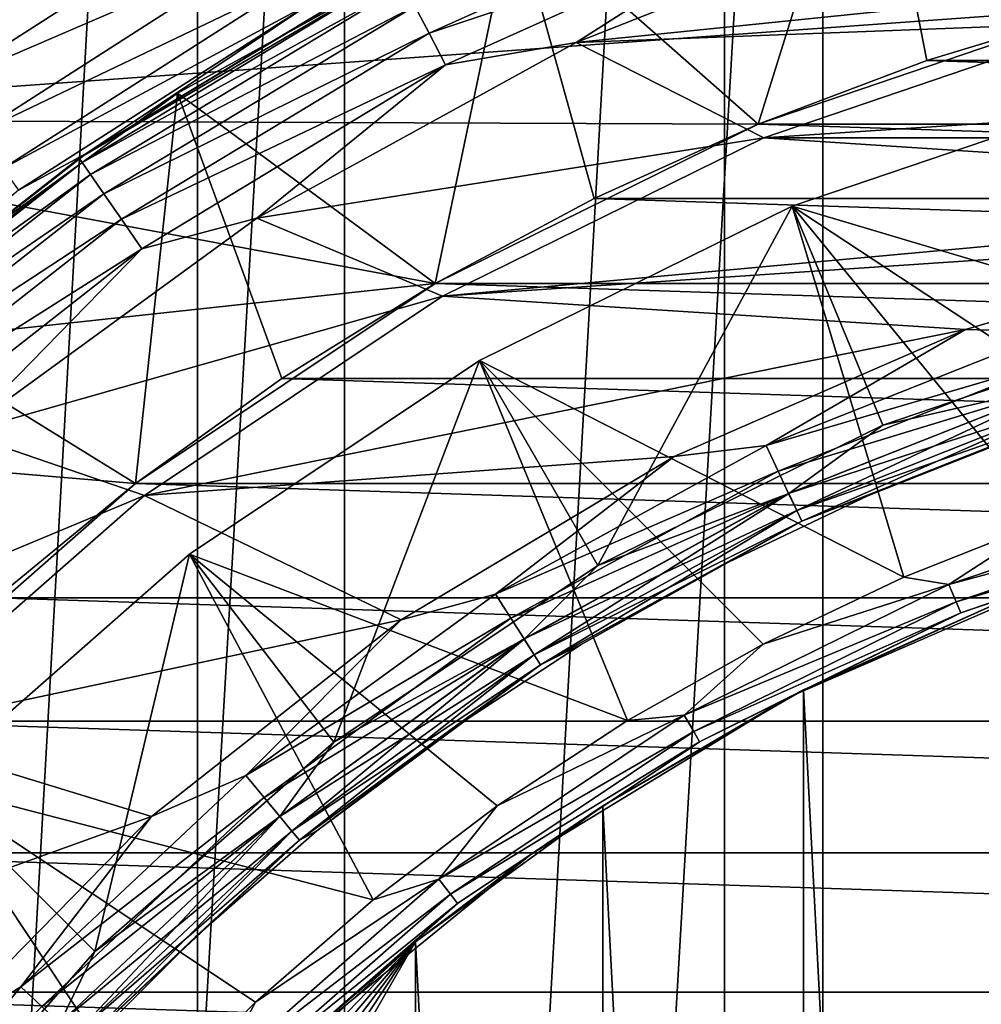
# Model space of a CAD drawing. Header units: millimetres. Extents: x -139 to 106, y -8 to 139.
# Tile 287 of 459: x -6.05 to -2.81, y 75.91 to 79.23. Entities that reach past the tile are written whole.
import ezdxf

# ---------------------------------------------------------------- set-up
doc = ezdxf.new("R2010")
doc.units = ezdxf.units.MM
doc.header["$LTSCALE"] = 53.842063
for name, color, linetype in [('156', 7, 'CONTINUOUS'), ('159', 7, 'CONTINUOUS'), ('160', 7, 'CONTINUOUS'), ('161', 7, 'CONTINUOUS'), ('162', 7, 'CONTINUOUS'), ('164', 7, 'CONTINUOUS'), ('167', 7, 'CONTINUOUS'), ('269', 7, 'CONTINUOUS'), ('271', 7, 'CONTINUOUS'), ('275', 7, 'CONTINUOUS'), ('276', 7, 'CONTINUOUS'), ('286', 7, 'CONTINUOUS'), ('287', 7, 'CONTINUOUS'), ('288', 7, 'CONTINUOUS'), ('293', 7, 'CONTINUOUS'), ('294', 7, 'CONTINUOUS'), ('295', 7, 'CONTINUOUS'), ('296', 7, 'CONTINUOUS'), ('297', 7, 'CONTINUOUS'), ('299', 7, 'CONTINUOUS'), ('35', 7, 'CONTINUOUS'), ('37', 7, 'CONTINUOUS'), ('38', 7, 'CONTINUOUS'), ('39', 7, 'CONTINUOUS'), ('497', 7, 'CONTINUOUS'), ('499', 7, 'CONTINUOUS'), ('83', 7, 'CONTINUOUS'), ('97', 7, 'CONTINUOUS')]:
    doc.layers.add(name, color=color, linetype=linetype)

msp = doc.modelspace()

# ---------------------------------------------------------------- linework, layer by layer
at = {"layer": '156', "color": 7, "linetype": 'CONTINUOUS', "true_color": 0x33ccff}
for points in [[(-2.407, 79.271, -40), (2.9894, 79.0943, -40), (-2.9894, 79.0943, -40), (-2.407, 79.271, -40)], [(-2.9894, 79.0943, -40), (3.5589, 78.88, -40), (-3.5589, 78.88, -40), (-2.9894, 79.0943, -40)], [(2.9894, 79.0943, -40), (3.5589, 78.88, -40), (-2.9894, 79.0943, -40), (2.9894, 79.0943, -40)], [(-3.5589, 78.88, -40), (4.1133, 78.6288, -40), (-4.1133, 78.6288, -40), (-3.5589, 78.88, -40)], [(3.5589, 78.88, -40), (4.1133, 78.6288, -40), (-3.5589, 78.88, -40), (3.5589, 78.88, -40)], [(-4.1133, 78.6288, -40), (4.65, 78.3419, -40), (-4.65, 78.3419, -40), (-4.1133, 78.6288, -40)], [(4.1133, 78.6288, -40), (4.65, 78.3419, -40), (-4.1133, 78.6288, -40), (4.1133, 78.6288, -40)], [(-4.65, 78.3419, -40), (5.1668, 78.0206, -40), (-5.1668, 78.0206, -40), (-4.65, 78.3419, -40)], [(4.65, 78.3419, -40), (5.1668, 78.0206, -40), (-4.65, 78.3419, -40), (4.65, 78.3419, -40)], [(-5.1668, 78.0206, -40), (5.6615, 77.6661, -40), (-5.6615, 77.6661, -40), (-5.1668, 78.0206, -40)], [(5.1668, 78.0206, -40), (5.6615, 77.6661, -40), (-5.1668, 78.0206, -40), (5.1668, 78.0206, -40)], [(-5.6615, 77.6661, -40), (6.1319, 77.28, -40), (-6.1319, 77.28, -40), (-5.6615, 77.6661, -40)], [(5.6615, 77.6661, -40), (6.1319, 77.28, -40), (-5.6615, 77.6661, -40), (5.6615, 77.6661, -40)], [(-6.1319, 77.28, -40), (6.5761, 76.864, -40), (-6.5761, 76.864, -40), (-6.1319, 77.28, -40)], [(6.1319, 77.28, -40), (6.5761, 76.864, -40), (-6.1319, 77.28, -40), (6.1319, 77.28, -40)], [(-6.5761, 76.864, -40), (6.9921, 76.4198, -40), (-6.9921, 76.4198, -40), (-6.5761, 76.864, -40)], [(6.5761, 76.864, -40), (6.9921, 76.4198, -40), (-6.5761, 76.864, -40), (6.5761, 76.864, -40)], [(-6.9921, 76.4198, -40), (7.3782, 75.9494, -40), (-7.3782, 75.9494, -40), (-6.9921, 76.4198, -40)], [(6.9921, 76.4198, -40), (7.3782, 75.9494, -40), (-6.9921, 76.4198, -40), (6.9921, 76.4198, -40)], [(-7.3782, 75.9494, -40), (7.7327, 75.4547, -40), (-7.7327, 75.4547, -40), (-7.3782, 75.9494, -40)], [(7.3782, 75.9494, -40), (7.7327, 75.4547, -40), (-7.3782, 75.9494, -40), (7.3782, 75.9494, -40)]]:
    msp.add_3dface(points, dxfattribs=at)
at = {"layer": '159', "color": 7, "linetype": 'CONTINUOUS', "true_color": 0x33ccff}
for points in [[(-5.5191, 78.9844, -32), (-4.3855, 79.6076, -32), (-5.519, 78.9845, -39), (-5.5191, 78.9844, -32)], [(-5.519, 78.9845, -39), (-4.3855, 79.6076, -32), (-4.3855, 79.6076, -39), (-5.519, 78.9845, -39)], [(-6.5655, 78.2242, -39), (-5.5191, 78.9844, -32), (-5.519, 78.9845, -39), (-6.5655, 78.2242, -39)], [(-6.5655, 78.2241, -32), (-5.5191, 78.9844, -32), (-6.5655, 78.2242, -39), (-6.5655, 78.2241, -32)]]:
    msp.add_3dface(points, dxfattribs=at)
at = {"layer": '160', "color": 7, "linetype": 'CONTINUOUS', "true_color": 0x33ccff}
for points in [[(-3.5589, 78.88, -40), (-4.3855, 79.6076, -39), (-3.1829, 80.0838, -39), (-3.5589, 78.88, -40)], [(-2.9894, 79.0943, -40), (-3.5589, 78.88, -40), (-3.1829, 80.0838, -39), (-2.9894, 79.0943, -40)], [(-2.407, 79.271, -40), (-2.9894, 79.0943, -40), (-3.1829, 80.0838, -39), (-2.407, 79.271, -40)], [(-4.65, 78.3419, -40), (-5.519, 78.9845, -39), (-4.3855, 79.6076, -39), (-4.65, 78.3419, -40)], [(-4.1133, 78.6288, -40), (-4.65, 78.3419, -40), (-4.3855, 79.6076, -39), (-4.1133, 78.6288, -40)], [(-3.5589, 78.88, -40), (-4.1133, 78.6288, -40), (-4.3855, 79.6076, -39), (-3.5589, 78.88, -40)], [(-5.6615, 77.6661, -40), (-6.5655, 78.2242, -39), (-5.519, 78.9845, -39), (-5.6615, 77.6661, -40)], [(-5.1668, 78.0206, -40), (-5.6615, 77.6661, -40), (-5.519, 78.9845, -39), (-5.1668, 78.0206, -40)], [(-4.65, 78.3419, -40), (-5.1668, 78.0206, -40), (-5.519, 78.9845, -39), (-4.65, 78.3419, -40)], [(-5.6615, 77.6661, -40), (-6.1319, 77.28, -40), (-6.5655, 78.2242, -39), (-5.6615, 77.6661, -40)]]:
    msp.add_3dface(points, dxfattribs=at)
at = {"layer": '161', "color": 7, "linetype": 'CONTINUOUS', "true_color": 0x33ccff}
for points in [[(-3.1828, 80.0838, -32), (-4.3855, 79.6076, -32), (-3.5588, 78.88, -32), (-3.1828, 80.0838, -32)], [(-2.4069, 79.271, -32), (-3.1828, 80.0838, -32), (-3.5588, 78.88, -32), (-2.4069, 79.271, -32)], [(-4.3855, 79.6076, -32), (-5.5191, 78.9844, -32), (-4.65, 78.3419, -32), (-4.3855, 79.6076, -32)], [(-3.5588, 78.88, -32), (-4.3855, 79.6076, -32), (-4.65, 78.3419, -32), (-3.5588, 78.88, -32)], [(-5.5191, 78.9844, -32), (-6.5655, 78.2241, -32), (-5.6615, 77.666, -32), (-5.5191, 78.9844, -32)], [(-4.65, 78.3419, -32), (-5.5191, 78.9844, -32), (-5.6615, 77.666, -32), (-4.65, 78.3419, -32)], [(-5.6615, 77.666, -32), (-6.5655, 78.2241, -32), (-6.5762, 76.8639, -32), (-5.6615, 77.666, -32)]]:
    msp.add_3dface(points, dxfattribs=at)
at = {"layer": '162', "color": 7, "linetype": 'CONTINUOUS', "true_color": 0x33ccff}
for points in [[(-2.4069, 79.271, -30), (-3.5588, 78.88, -32), (-3.5589, 78.88, -30), (-2.4069, 79.271, -30)], [(-2.4069, 79.271, -32), (-3.5588, 78.88, -32), (-2.4069, 79.271, -30), (-2.4069, 79.271, -32)], [(-3.5588, 78.88, -32), (-4.65, 78.3419, -32), (-3.5589, 78.88, -30), (-3.5588, 78.88, -32)], [(-3.5589, 78.88, -30), (-4.65, 78.3419, -32), (-4.65, 78.3419, -30), (-3.5589, 78.88, -30)], [(-4.65, 78.3419, -32), (-5.6615, 77.666, -32), (-4.65, 78.3419, -30), (-4.65, 78.3419, -32)], [(-4.65, 78.3419, -30), (-5.6615, 77.666, -32), (-5.6615, 77.666, -30), (-4.65, 78.3419, -30)], [(-5.6615, 77.666, -32), (-6.5762, 76.8639, -32), (-5.6615, 77.666, -30), (-5.6615, 77.666, -32)], [(-5.6615, 77.666, -30), (-6.5762, 76.8639, -32), (-6.5762, 76.8639, -30), (-5.6615, 77.666, -30)]]:
    msp.add_3dface(points, dxfattribs=at)
at = {"layer": '164', "color": 7, "linetype": 'CONTINUOUS', "true_color": 0x33ccff}
for points in [[(-6.5326, 79.7523, -30), (-2.4069, 79.271, -30), (-7.6259, 78.8958, -30), (-6.5326, 79.7523, -30)], [(-2.4069, 79.271, -30), (-3.5589, 78.88, -30), (-7.6259, 78.8958, -30), (-2.4069, 79.271, -30)], [(-7.6259, 78.8958, -30), (-4.65, 78.3419, -30), (-8.6079, 77.9138, -30), (-7.6259, 78.8958, -30)], [(-3.5589, 78.88, -30), (-4.65, 78.3419, -30), (-7.6259, 78.8958, -30), (-3.5589, 78.88, -30)], [(-4.65, 78.3419, -30), (-5.6615, 77.666, -30), (-8.6079, 77.9138, -30), (-4.65, 78.3419, -30)], [(-5.6615, 77.666, -30), (-6.5762, 76.8639, -30), (-8.6079, 77.9138, -30), (-5.6615, 77.666, -30)]]:
    msp.add_3dface(points, dxfattribs=at)
at = {"layer": '167', "color": 7, "linetype": 'CONTINUOUS', "true_color": 0x33ccff}
for points in [[(-5.8941, 79.5755, -28), (-6.5326, 79.7523, -28), (-7.6259, 78.8958, -28), (-5.8941, 79.5755, -28)], [(-6.4657, 79.187, -28), (-5.8941, 79.5755, -28), (-7.6259, 78.8958, -28), (-6.4657, 79.187, -28)]]:
    msp.add_3dface(points, dxfattribs=at)
at = {"layer": '269', "color": 7, "linetype": 'CONTINUOUS', "true_color": 0xffff99}
for points in [[(-3.4065, 76.9697, 54), (-2.6926, 63.2879, 54), (-2.6926, 77.2879, 54), (-3.4065, 76.9697, 54)], [(-4.0833, 76.5789, 54), (-3.4065, 63.6061, 54), (-3.4065, 76.9697, 54), (-4.0833, 76.5789, 54)], [(-3.4065, 63.6061, 54), (-2.6926, 63.2879, 54), (-3.4065, 76.9697, 54), (-3.4065, 63.6061, 54)], [(-4.7159, 76.1197, 54), (-4.0833, 63.9969, 54), (-4.0833, 76.5789, 54), (-4.7159, 76.1197, 54)], [(-4.0833, 63.9969, 54), (-3.4065, 63.6061, 54), (-4.0833, 76.5789, 54), (-4.0833, 63.9969, 54)], [(-7.4085, 71.456, 54), (-4.7159, 64.456, 54), (-4.7159, 76.1197, 54), (-7.4085, 71.456, 54)], [(-4.7159, 64.456, 54), (-4.0833, 63.9969, 54), (-4.7159, 76.1197, 54), (-4.7159, 64.456, 54)]]:
    msp.add_3dface(points, dxfattribs=at)
at = {"layer": '271', "color": 7, "linetype": 'CONTINUOUS', "true_color": 0xffff99}
for points in [[(-3.4505, 76.947, 46.2309), (-2.6926, 77.2879, 47), (-2.5116, 77.3549, 46.2309), (-3.4505, 76.947, 46.2309)], [(-3.4065, 76.9697, 54), (-2.6926, 77.2879, 54), (-3.4505, 76.947, 46.2309), (-3.4065, 76.9697, 54)], [(-2.6926, 77.2879, 54), (-2.6926, 77.2879, 47), (-3.4505, 76.947, 46.2309), (-2.6926, 77.2879, 54)], [(-4.3251, 76.4152, 46.2309), (-4.0833, 76.5789, 54), (-3.4505, 76.947, 46.2309), (-4.3251, 76.4152, 46.2309)], [(-4.0833, 76.5789, 54), (-3.4065, 76.9697, 54), (-3.4505, 76.947, 46.2309), (-4.0833, 76.5789, 54)], [(-4.7159, 76.1197, 54), (-4.0833, 76.5789, 54), (-4.7159, 76.1197, 47), (-4.7159, 76.1197, 54)], [(-4.7159, 76.1197, 47), (-4.0833, 76.5789, 54), (-4.3251, 76.4152, 46.2309), (-4.7159, 76.1197, 47)], [(-5.1191, 75.7692, 46.2309), (-4.7159, 76.1197, 47), (-4.3251, 76.4152, 46.2309), (-5.1191, 75.7692, 46.2309)], [(-5.3927, 75.5003, 47), (-4.7159, 76.1197, 47), (-5.1191, 75.7692, 46.2309), (-5.3927, 75.5003, 47)]]:
    msp.add_3dface(points, dxfattribs=at)
at = {"layer": '275', "color": 7, "linetype": 'CONTINUOUS', "true_color": 0xffff99}
for points in [[(-7.4085, 71.456, 54), (-4.7159, 76.1197, 54), (-4.7159, 76.1197, 47), (-7.4085, 71.456, 54)], [(-7.4085, 71.456, 54), (-4.7159, 76.1197, 47), (-7.4085, 71.456, 47), (-7.4085, 71.456, 54)]]:
    msp.add_3dface(points, dxfattribs=at)
at = {"layer": '276', "color": 7, "linetype": 'CONTINUOUS', "true_color": 0xffff99}
for points in [[(-4.7159, 76.1197, 47), (-7.2104, 72.3519, 47), (-7.4085, 71.456, 47), (-4.7159, 76.1197, 47)], [(-4.7159, 76.1197, 47), (-6.9044, 73.2169, 47), (-7.2104, 72.3519, 47), (-4.7159, 76.1197, 47)], [(-4.7159, 76.1197, 47), (-6.4952, 74.0379, 47), (-6.9044, 73.2169, 47), (-4.7159, 76.1197, 47)], [(-4.7159, 76.1197, 47), (-5.9888, 74.8028, 47), (-6.4952, 74.0379, 47), (-4.7159, 76.1197, 47)], [(-4.7159, 76.1197, 47), (-5.3927, 75.5003, 47), (-5.9888, 74.8028, 47), (-4.7159, 76.1197, 47)]]:
    msp.add_3dface(points, dxfattribs=at)
at = {"layer": '286', "color": 7, "linetype": 'CONTINUOUS', "true_color": 0xffff99}
for points in [[(-2.3293, 78.9812, 45.134), (-3.4441, 78.6028, 45.134), (-2.0774, 77.7024, 45.8845), (-2.3293, 78.9812, 45.134)], [(-3.4441, 78.6028, 45.134), (-4.5, 78.0821, 45.134), (-3.0677, 77.3504, 45.8845), (-3.4441, 78.6028, 45.134)], [(-2.0774, 77.7024, 45.8845), (-3.4441, 78.6028, 45.134), (-2.5786, 77.5433, 45.8845), (-2.0774, 77.7024, 45.8845)], [(-2.5786, 77.5433, 45.8845), (-3.4441, 78.6028, 45.134), (-3.0677, 77.3504, 45.8845), (-2.5786, 77.5433, 45.8845)], [(-4.5, 78.0821, 45.134), (-5.4789, 77.428, 45.134), (-4.0008, 76.8669, 45.8845), (-4.5, 78.0821, 45.134)], [(-3.0677, 77.3504, 45.8845), (-4.5, 78.0821, 45.134), (-3.5425, 77.1246, 45.8845), (-3.0677, 77.3504, 45.8845)], [(-3.5425, 77.1246, 45.8845), (-4.5, 78.0821, 45.134), (-4.0008, 76.8669, 45.8845), (-3.5425, 77.1246, 45.8845)], [(-5.4789, 77.428, 45.134), (-6.364, 76.6518, 45.134), (-4.8594, 76.2609, 45.8845), (-5.4789, 77.428, 45.134)], [(-4.0008, 76.8669, 45.8845), (-5.4789, 77.428, 45.134), (-4.4404, 76.5786, 45.8845), (-4.0008, 76.8669, 45.8845)], [(-4.4404, 76.5786, 45.8845), (-5.4789, 77.428, 45.134), (-4.8594, 76.2609, 45.8845), (-4.4404, 76.5786, 45.8845)], [(-6.364, 76.6518, 45.134), (-7.1402, 75.7667, 45.134), (-5.6274, 75.5436, 45.8845), (-6.364, 76.6518, 45.134)], [(-4.8594, 76.2609, 45.8845), (-6.364, 76.6518, 45.134), (-5.2557, 75.9153, 45.8845), (-4.8594, 76.2609, 45.8845)], [(-5.2557, 75.9153, 45.8845), (-6.364, 76.6518, 45.134), (-5.6274, 75.5436, 45.8845), (-5.2557, 75.9153, 45.8845)]]:
    msp.add_3dface(points, dxfattribs=at)
at = {"layer": '287', "color": 7, "linetype": 'CONTINUOUS', "true_color": 0xffff99}
for points in [[(-1.9715, 77.6456, 45.9479), (-2.5786, 77.5433, 45.8845), (-2.915, 77.3254, 45.9479), (-1.9715, 77.6456, 45.9479)], [(-1.9715, 77.6456, 45.9479), (-2.915, 77.3254, 45.9479), (-1.955, 77.5842, 46.0308), (-1.9715, 77.6456, 45.9479)], [(-1.955, 77.5842, 46.0308), (-2.915, 77.3254, 45.9479), (-2.8907, 77.2665, 46.0308), (-1.955, 77.5842, 46.0308)], [(-1.955, 77.5842, 46.0308), (-2.8907, 77.2665, 46.0308), (-1.9447, 77.5455, 46.1274), (-1.955, 77.5842, 46.0308)], [(-1.9447, 77.5455, 46.1274), (-2.8907, 77.2665, 46.0308), (-2.8753, 77.2296, 46.1274), (-1.9447, 77.5455, 46.1274)], [(-2.5116, 77.3549, 46.2309), (-1.9447, 77.5455, 46.1274), (-2.8753, 77.2296, 46.1274), (-2.5116, 77.3549, 46.2309)], [(-2.5786, 77.5433, 45.8845), (-3.0677, 77.3504, 45.8845), (-2.915, 77.3254, 45.9479), (-2.5786, 77.5433, 45.8845)], [(-3.0677, 77.3504, 45.8845), (-3.5425, 77.1246, 45.8845), (-2.915, 77.3254, 45.9479), (-3.0677, 77.3504, 45.8845)], [(-3.4505, 76.947, 46.2309), (-2.5116, 77.3549, 46.2309), (-2.8753, 77.2296, 46.1274), (-3.4505, 76.947, 46.2309)], [(-2.915, 77.3254, 45.9479), (-3.5425, 77.1246, 45.8845), (-3.8087, 76.8847, 45.9479), (-2.915, 77.3254, 45.9479)], [(-2.915, 77.3254, 45.9479), (-3.8087, 76.8847, 45.9479), (-2.8907, 77.2665, 46.0308), (-2.915, 77.3254, 45.9479)], [(-2.8907, 77.2665, 46.0308), (-3.8087, 76.8847, 45.9479), (-3.7768, 76.8295, 46.0308), (-2.8907, 77.2665, 46.0308)], [(-2.8907, 77.2665, 46.0308), (-3.7768, 76.8295, 46.0308), (-2.8753, 77.2296, 46.1274), (-2.8907, 77.2665, 46.0308)], [(-2.8753, 77.2296, 46.1274), (-3.7768, 76.8295, 46.0308), (-3.7568, 76.7949, 46.1274), (-2.8753, 77.2296, 46.1274)], [(-3.4505, 76.947, 46.2309), (-2.8753, 77.2296, 46.1274), (-3.7568, 76.7949, 46.1274), (-3.4505, 76.947, 46.2309)], [(-3.5425, 77.1246, 45.8845), (-4.0008, 76.8669, 45.8845), (-3.8087, 76.8847, 45.9479), (-3.5425, 77.1246, 45.8845)], [(-4.3251, 76.4152, 46.2309), (-3.4505, 76.947, 46.2309), (-3.7568, 76.7949, 46.1274), (-4.3251, 76.4152, 46.2309)], [(-3.8087, 76.8847, 45.9479), (-4.4404, 76.5786, 45.8845), (-4.6371, 76.3311, 45.9479), (-3.8087, 76.8847, 45.9479)], [(-3.8087, 76.8847, 45.9479), (-4.6371, 76.3311, 45.9479), (-3.7768, 76.8295, 46.0308), (-3.8087, 76.8847, 45.9479)], [(-4.0008, 76.8669, 45.8845), (-4.4404, 76.5786, 45.8845), (-3.8087, 76.8847, 45.9479), (-4.0008, 76.8669, 45.8845)], [(-3.7768, 76.8295, 46.0308), (-4.6371, 76.3311, 45.9479), (-4.5984, 76.2806, 46.0308), (-3.7768, 76.8295, 46.0308)], [(-3.7768, 76.8295, 46.0308), (-4.5984, 76.2806, 46.0308), (-3.7568, 76.7949, 46.1274), (-3.7768, 76.8295, 46.0308)], [(-3.7568, 76.7949, 46.1274), (-4.5984, 76.2806, 46.0308), (-4.574, 76.2489, 46.1274), (-3.7568, 76.7949, 46.1274)], [(-4.3251, 76.4152, 46.2309), (-3.7568, 76.7949, 46.1274), (-4.574, 76.2489, 46.1274), (-4.3251, 76.4152, 46.2309)], [(-4.4404, 76.5786, 45.8845), (-4.8594, 76.2609, 45.8845), (-4.6371, 76.3311, 45.9479), (-4.4404, 76.5786, 45.8845)], [(-5.1191, 75.7692, 46.2309), (-4.3251, 76.4152, 46.2309), (-4.574, 76.2489, 46.1274), (-5.1191, 75.7692, 46.2309)], [(-4.6371, 76.3311, 45.9479), (-5.2557, 75.9153, 45.8845), (-5.3862, 75.6741, 45.9479), (-4.6371, 76.3311, 45.9479)], [(-4.6371, 76.3311, 45.9479), (-5.3862, 75.6741, 45.9479), (-4.5984, 76.2806, 46.0308), (-4.6371, 76.3311, 45.9479)], [(-4.8594, 76.2609, 45.8845), (-5.2557, 75.9153, 45.8845), (-4.6371, 76.3311, 45.9479), (-4.8594, 76.2609, 45.8845)], [(-4.5984, 76.2806, 46.0308), (-5.3862, 75.6741, 45.9479), (-5.3412, 75.6291, 46.0308), (-4.5984, 76.2806, 46.0308)], [(-4.5984, 76.2806, 46.0308), (-5.3412, 75.6291, 46.0308), (-4.574, 76.2489, 46.1274), (-4.5984, 76.2806, 46.0308)], [(-4.574, 76.2489, 46.1274), (-5.3412, 75.6291, 46.0308), (-5.3129, 75.6008, 46.1274), (-4.574, 76.2489, 46.1274)], [(-5.1191, 75.7692, 46.2309), (-4.574, 76.2489, 46.1274), (-5.3129, 75.6008, 46.1274), (-5.1191, 75.7692, 46.2309)], [(-5.2557, 75.9153, 45.8845), (-5.6274, 75.5436, 45.8845), (-5.3862, 75.6741, 45.9479), (-5.2557, 75.9153, 45.8845)]]:
    msp.add_3dface(points, dxfattribs=at)
at = {"layer": '288', "color": 7, "linetype": 'CONTINUOUS', "true_color": 0xffff99}
for points in [[(-3.4441, 78.6028, 45.134), (-2.3293, 78.9812, 45.134), (-3.4441, 78.6028, 39.0773), (-3.4441, 78.6028, 45.134)], [(-3.4441, 78.6028, 39.0773), (-2.3293, 78.9812, 45.134), (-2.3293, 78.9812, 39.0773), (-3.4441, 78.6028, 39.0773)], [(-4.5, 78.0821, 45.134), (-3.4441, 78.6028, 45.134), (-4.5, 78.0821, 39.0773), (-4.5, 78.0821, 45.134)], [(-4.5, 78.0821, 39.0773), (-3.4441, 78.6028, 45.134), (-3.4441, 78.6028, 39.0773), (-4.5, 78.0821, 39.0773)], [(-5.4789, 77.428, 45.134), (-4.5, 78.0821, 45.134), (-5.4789, 77.428, 39.0773), (-5.4789, 77.428, 45.134)], [(-5.4789, 77.428, 39.0773), (-4.5, 78.0821, 45.134), (-4.5, 78.0821, 39.0773), (-5.4789, 77.428, 39.0773)], [(-6.364, 76.6518, 45.134), (-5.4789, 77.428, 45.134), (-6.364, 76.6518, 39.0773), (-6.364, 76.6518, 45.134)], [(-6.364, 76.6518, 39.0773), (-5.4789, 77.428, 45.134), (-5.4789, 77.428, 39.0773), (-6.364, 76.6518, 39.0773)]]:
    msp.add_3dface(points, dxfattribs=at)
at = {"layer": '293', "color": 7, "linetype": 'CONTINUOUS', "true_color": 0xffff99}
for points in [[(-2.679, 77.826, 36.9), (-3.1872, 77.6256, 36.9), (-2.679, 77.826, 38.2691), (-2.679, 77.826, 36.9)], [(-2.679, 77.826, 38.2691), (-3.1872, 77.6256, 36.9), (-3.1872, 77.6256, 38.2691), (-2.679, 77.826, 38.2691)], [(-3.1872, 77.6256, 36.9), (-3.6805, 77.391, 36.9), (-3.1872, 77.6256, 38.2691), (-3.1872, 77.6256, 36.9)], [(-3.1872, 77.6256, 38.2691), (-3.6805, 77.391, 36.9), (-3.6805, 77.391, 38.2691), (-3.1872, 77.6256, 38.2691)], [(-3.6805, 77.391, 36.9), (-4.1567, 77.1233, 36.9), (-3.6805, 77.391, 38.2691), (-3.6805, 77.391, 36.9)], [(-3.6805, 77.391, 38.2691), (-4.1567, 77.1233, 36.9), (-4.1567, 77.1233, 38.2691), (-3.6805, 77.391, 38.2691)], [(-4.1567, 77.1233, 36.9), (-4.6134, 76.8237, 36.9), (-4.1567, 77.1233, 38.2691), (-4.1567, 77.1233, 36.9)], [(-4.1567, 77.1233, 38.2691), (-4.6134, 76.8237, 36.9), (-4.6134, 76.8237, 38.2691), (-4.1567, 77.1233, 38.2691)], [(-4.6134, 76.8237, 36.9), (-5.0487, 76.4936, 36.9), (-4.6134, 76.8237, 38.2691), (-4.6134, 76.8237, 36.9)], [(-4.6134, 76.8237, 38.2691), (-5.0487, 76.4936, 36.9), (-5.0487, 76.4936, 38.2691), (-4.6134, 76.8237, 38.2691)], [(-5.0487, 76.4936, 36.9), (-5.4604, 76.1346, 36.9), (-5.0487, 76.4936, 38.2691), (-5.0487, 76.4936, 36.9)], [(-5.0487, 76.4936, 38.2691), (-5.4604, 76.1346, 36.9), (-5.4604, 76.1346, 38.2691), (-5.0487, 76.4936, 38.2691)], [(-5.4604, 76.1346, 36.9), (-5.8467, 75.7483, 36.9), (-5.4604, 76.1346, 38.2691), (-5.4604, 76.1346, 36.9)], [(-5.4604, 76.1346, 38.2691), (-5.8467, 75.7483, 36.9), (-5.8467, 75.7483, 38.2691), (-5.4604, 76.1346, 38.2691)]]:
    msp.add_3dface(points, dxfattribs=at)
at = {"layer": '294', "color": 7, "linetype": 'CONTINUOUS', "true_color": 0xffff99}
for points in [[(-2.1223, 78.2085, 38.6155), (-2.5083, 78.0078, 38.5519), (-3.138, 77.8637, 38.6155), (-2.1223, 78.2085, 38.6155)], [(-2.5083, 78.0078, 38.5519), (-3.429, 77.575, 38.469), (-3.4561, 77.6325, 38.5519), (-2.5083, 78.0078, 38.5519)], [(-2.5083, 78.0078, 38.5519), (-3.4561, 77.6325, 38.5519), (-3.138, 77.8637, 38.6155), (-2.5083, 78.0078, 38.5519)], [(-2.4887, 77.9473, 38.469), (-3.429, 77.575, 38.469), (-2.5083, 78.0078, 38.5519), (-2.4887, 77.9473, 38.469)], [(-2.4887, 77.9473, 38.469), (-3.412, 77.5388, 38.3724), (-3.429, 77.575, 38.469), (-2.4887, 77.9473, 38.469)], [(-2.4763, 77.9093, 38.3724), (-3.412, 77.5388, 38.3724), (-2.4887, 77.9473, 38.469), (-2.4763, 77.9093, 38.3724)], [(-2.4763, 77.9093, 38.3724), (-3.1872, 77.6256, 38.2691), (-3.412, 77.5388, 38.3724), (-2.4763, 77.9093, 38.3724)], [(-2.679, 77.826, 38.2691), (-3.1872, 77.6256, 38.2691), (-2.4763, 77.9093, 38.3724), (-2.679, 77.826, 38.2691)], [(-3.138, 77.8637, 38.6155), (-3.4561, 77.6325, 38.5519), (-4.1, 77.3893, 38.6155), (-3.138, 77.8637, 38.6155)], [(-3.4561, 77.6325, 38.5519), (-4.3153, 77.0877, 38.469), (-4.3494, 77.1414, 38.5519), (-3.4561, 77.6325, 38.5519)], [(-3.4561, 77.6325, 38.5519), (-4.3494, 77.1414, 38.5519), (-4.1, 77.3893, 38.6155), (-3.4561, 77.6325, 38.5519)], [(-3.429, 77.575, 38.469), (-4.3153, 77.0877, 38.469), (-3.4561, 77.6325, 38.5519), (-3.429, 77.575, 38.469)], [(-3.1872, 77.6256, 38.2691), (-3.6805, 77.391, 38.2691), (-3.412, 77.5388, 38.3724), (-3.1872, 77.6256, 38.2691)], [(-3.429, 77.575, 38.469), (-4.2939, 77.054, 38.3724), (-4.3153, 77.0877, 38.469), (-3.429, 77.575, 38.469)], [(-3.412, 77.5388, 38.3724), (-4.2939, 77.054, 38.3724), (-3.429, 77.575, 38.469), (-3.412, 77.5388, 38.3724)], [(-3.412, 77.5388, 38.3724), (-4.1567, 77.1233, 38.2691), (-4.2939, 77.054, 38.3724), (-3.412, 77.5388, 38.3724)], [(-3.6805, 77.391, 38.2691), (-4.1567, 77.1233, 38.2691), (-3.412, 77.5388, 38.3724), (-3.6805, 77.391, 38.2691)], [(-4.1, 77.3893, 38.6155), (-4.3494, 77.1414, 38.5519), (-4.9918, 76.7934, 38.6155), (-4.1, 77.3893, 38.6155)], [(-4.3494, 77.1414, 38.5519), (-5.1335, 76.4933, 38.469), (-5.1741, 76.5423, 38.5519), (-4.3494, 77.1414, 38.5519)], [(-4.3494, 77.1414, 38.5519), (-5.1741, 76.5423, 38.5519), (-4.9918, 76.7934, 38.6155), (-4.3494, 77.1414, 38.5519)], [(-4.3153, 77.0877, 38.469), (-5.1335, 76.4933, 38.469), (-4.3494, 77.1414, 38.5519), (-4.3153, 77.0877, 38.469)], [(-4.1567, 77.1233, 38.2691), (-4.6134, 76.8237, 38.2691), (-4.2939, 77.054, 38.3724), (-4.1567, 77.1233, 38.2691)], [(-4.3153, 77.0877, 38.469), (-5.108, 76.4625, 38.3724), (-5.1335, 76.4933, 38.469), (-4.3153, 77.0877, 38.469)], [(-4.2939, 77.054, 38.3724), (-5.108, 76.4625, 38.3724), (-4.3153, 77.0877, 38.469), (-4.2939, 77.054, 38.3724)], [(-4.2939, 77.054, 38.3724), (-5.0487, 76.4936, 38.2691), (-5.108, 76.4625, 38.3724), (-4.2939, 77.054, 38.3724)], [(-4.6134, 76.8237, 38.2691), (-5.0487, 76.4936, 38.2691), (-4.2939, 77.054, 38.3724), (-4.6134, 76.8237, 38.2691)], [(-4.9918, 76.7934, 38.6155), (-5.1741, 76.5423, 38.5519), (-5.7983, 76.0862, 38.6155), (-4.9918, 76.7934, 38.6155)], [(-5.1741, 76.5423, 38.5519), (-5.8708, 75.8009, 38.469), (-5.9172, 75.8445, 38.5519), (-5.1741, 76.5423, 38.5519)], [(-5.1741, 76.5423, 38.5519), (-5.9172, 75.8445, 38.5519), (-5.7983, 76.0862, 38.6155), (-5.1741, 76.5423, 38.5519)], [(-5.1335, 76.4933, 38.469), (-5.8708, 75.8009, 38.469), (-5.1741, 76.5423, 38.5519), (-5.1335, 76.4933, 38.469)], [(-5.1335, 76.4933, 38.469), (-5.8416, 75.7736, 38.3724), (-5.8708, 75.8009, 38.469), (-5.1335, 76.4933, 38.469)], [(-5.108, 76.4625, 38.3724), (-5.8416, 75.7736, 38.3724), (-5.1335, 76.4933, 38.469), (-5.108, 76.4625, 38.3724)], [(-5.0487, 76.4936, 38.2691), (-5.4604, 76.1346, 38.2691), (-5.108, 76.4625, 38.3724), (-5.0487, 76.4936, 38.2691)], [(-5.108, 76.4625, 38.3724), (-5.4604, 76.1346, 38.2691), (-5.8416, 75.7736, 38.3724), (-5.108, 76.4625, 38.3724)], [(-5.4604, 76.1346, 38.2691), (-5.8467, 75.7483, 38.2691), (-5.8416, 75.7736, 38.3724), (-5.4604, 76.1346, 38.2691)], [(-5.7983, 76.0862, 38.6155), (-5.9172, 75.8445, 38.5519), (-6.5055, 75.2797, 38.6155), (-5.7983, 76.0862, 38.6155)]]:
    msp.add_3dface(points, dxfattribs=at)
at = {"layer": '295', "color": 7, "linetype": 'CONTINUOUS', "true_color": 0xffff99}
for points in [[(-3.4441, 78.6028, 39.0773), (-2.3293, 78.9812, 39.0773), (-2.1223, 78.2085, 38.6155), (-3.4441, 78.6028, 39.0773)], [(-4.5, 78.0821, 39.0773), (-3.4441, 78.6028, 39.0773), (-4.1, 77.3893, 38.6155), (-4.5, 78.0821, 39.0773)], [(-3.4441, 78.6028, 39.0773), (-3.138, 77.8637, 38.6155), (-4.1, 77.3893, 38.6155), (-3.4441, 78.6028, 39.0773)], [(-3.4441, 78.6028, 39.0773), (-2.1223, 78.2085, 38.6155), (-3.138, 77.8637, 38.6155), (-3.4441, 78.6028, 39.0773)], [(-5.4789, 77.428, 39.0773), (-4.5, 78.0821, 39.0773), (-4.9918, 76.7934, 38.6155), (-5.4789, 77.428, 39.0773)], [(-4.5, 78.0821, 39.0773), (-4.1, 77.3893, 38.6155), (-4.9918, 76.7934, 38.6155), (-4.5, 78.0821, 39.0773)], [(-6.364, 76.6518, 39.0773), (-5.4789, 77.428, 39.0773), (-5.7983, 76.0862, 38.6155), (-6.364, 76.6518, 39.0773)], [(-5.4789, 77.428, 39.0773), (-4.9918, 76.7934, 38.6155), (-5.7983, 76.0862, 38.6155), (-5.4789, 77.428, 39.0773)], [(-6.364, 76.6518, 39.0773), (-5.7983, 76.0862, 38.6155), (-6.5055, 75.2797, 38.6155), (-6.364, 76.6518, 39.0773)]]:
    msp.add_3dface(points, dxfattribs=at)
at = {"layer": '296', "color": 7, "linetype": 'CONTINUOUS', "true_color": 0xffff99}
for points in [[(-1.8287, 78.4864, 36.5), (-2.8594, 78.1862, 36.5), (-2.5639, 78.1787, 36.5135), (-1.8287, 78.4864, 36.5)], [(-2.8594, 78.1862, 36.5), (-3.8433, 77.7571, 36.5), (-3.5326, 77.7951, 36.5135), (-2.8594, 78.1862, 36.5)], [(-2.5639, 78.1787, 36.5135), (-2.8594, 78.1862, 36.5), (-3.5326, 77.7951, 36.5135), (-2.5639, 78.1787, 36.5135)], [(-2.5639, 78.1787, 36.5135), (-3.5326, 77.7951, 36.5135), (-2.534, 78.0868, 36.5534), (-2.5639, 78.1787, 36.5135)], [(-2.534, 78.0868, 36.5534), (-3.5326, 77.7951, 36.5135), (-3.4915, 77.7077, 36.5534), (-2.534, 78.0868, 36.5534)], [(-2.534, 78.0868, 36.5534), (-3.4915, 77.7077, 36.5534), (-2.5084, 78.0079, 36.617), (-2.534, 78.0868, 36.5534)], [(-2.5084, 78.0079, 36.617), (-3.4915, 77.7077, 36.5534), (-3.4562, 77.6327, 36.617), (-2.5084, 78.0079, 36.617)], [(-2.5084, 78.0079, 36.617), (-3.4562, 77.6327, 36.617), (-2.4887, 77.9474, 36.6999), (-2.5084, 78.0079, 36.617)], [(-2.4887, 77.9474, 36.6999), (-3.4562, 77.6327, 36.617), (-3.4291, 77.575, 36.6999), (-2.4887, 77.9474, 36.6999)], [(-2.4887, 77.9474, 36.6999), (-3.4291, 77.575, 36.6999), (-2.4763, 77.9093, 36.7965), (-2.4887, 77.9474, 36.6999)], [(-2.4763, 77.9093, 36.7965), (-3.4291, 77.575, 36.6999), (-3.412, 77.5388, 36.7965), (-2.4763, 77.9093, 36.7965)], [(-2.679, 77.826, 36.9), (-2.4763, 77.9093, 36.7965), (-3.412, 77.5388, 36.7965), (-2.679, 77.826, 36.9)], [(-3.1872, 77.6256, 36.9), (-2.679, 77.826, 36.9), (-3.412, 77.5388, 36.7965), (-3.1872, 77.6256, 36.9)], [(-3.5326, 77.7951, 36.5135), (-3.8433, 77.7571, 36.5), (-4.4457, 77.2932, 36.5135), (-3.5326, 77.7951, 36.5135)], [(-3.5326, 77.7951, 36.5135), (-4.4457, 77.2932, 36.5135), (-3.4915, 77.7077, 36.5534), (-3.5326, 77.7951, 36.5135)], [(-3.8433, 77.7571, 36.5), (-4.7644, 77.206, 36.5), (-4.4457, 77.2932, 36.5135), (-3.8433, 77.7571, 36.5)], [(-3.4915, 77.7077, 36.5534), (-4.4457, 77.2932, 36.5135), (-4.3939, 77.2116, 36.5534), (-3.4915, 77.7077, 36.5534)], [(-3.4915, 77.7077, 36.5534), (-4.3939, 77.2116, 36.5534), (-3.4562, 77.6327, 36.617), (-3.4915, 77.7077, 36.5534)], [(-3.4562, 77.6327, 36.617), (-4.3939, 77.2116, 36.5534), (-4.3495, 77.1416, 36.617), (-3.4562, 77.6327, 36.617)], [(-3.4562, 77.6327, 36.617), (-4.3495, 77.1416, 36.617), (-3.4291, 77.575, 36.6999), (-3.4562, 77.6327, 36.617)], [(-3.6805, 77.391, 36.9), (-3.1872, 77.6256, 36.9), (-3.412, 77.5388, 36.7965), (-3.6805, 77.391, 36.9)], [(-3.4291, 77.575, 36.6999), (-4.3495, 77.1416, 36.617), (-4.3154, 77.0878, 36.6999), (-3.4291, 77.575, 36.6999)], [(-3.4291, 77.575, 36.6999), (-4.3154, 77.0878, 36.6999), (-3.412, 77.5388, 36.7965), (-3.4291, 77.575, 36.6999)], [(-3.412, 77.5388, 36.7965), (-4.3154, 77.0878, 36.6999), (-4.2939, 77.054, 36.7965), (-3.412, 77.5388, 36.7965)], [(-3.6805, 77.391, 36.9), (-3.412, 77.5388, 36.7965), (-4.2939, 77.054, 36.7965), (-3.6805, 77.391, 36.9)], [(-4.1567, 77.1233, 36.9), (-3.6805, 77.391, 36.9), (-4.2939, 77.054, 36.7965), (-4.1567, 77.1233, 36.9)], [(-4.4457, 77.2932, 36.5135), (-4.7644, 77.206, 36.5), (-5.2886, 76.6807, 36.5135), (-4.4457, 77.2932, 36.5135)], [(-4.4457, 77.2932, 36.5135), (-5.2886, 76.6807, 36.5135), (-4.3939, 77.2116, 36.5534), (-4.4457, 77.2932, 36.5135)], [(-4.7644, 77.206, 36.5), (-5.6078, 76.5419, 36.5), (-5.2886, 76.6807, 36.5135), (-4.7644, 77.206, 36.5)], [(-4.3939, 77.2116, 36.5534), (-5.2886, 76.6807, 36.5135), (-5.2271, 76.6063, 36.5534), (-4.3939, 77.2116, 36.5534)], [(-4.3939, 77.2116, 36.5534), (-5.2271, 76.6063, 36.5534), (-4.3495, 77.1416, 36.617), (-4.3939, 77.2116, 36.5534)], [(-4.3495, 77.1416, 36.617), (-5.2271, 76.6063, 36.5534), (-5.1742, 76.5424, 36.617), (-4.3495, 77.1416, 36.617)], [(-4.3495, 77.1416, 36.617), (-5.1742, 76.5424, 36.617), (-4.3154, 77.0878, 36.6999), (-4.3495, 77.1416, 36.617)], [(-4.6134, 76.8237, 36.9), (-4.1567, 77.1233, 36.9), (-4.2939, 77.054, 36.7965), (-4.6134, 76.8237, 36.9)], [(-4.3154, 77.0878, 36.6999), (-5.1742, 76.5424, 36.617), (-5.1336, 76.4933, 36.6999), (-4.3154, 77.0878, 36.6999)], [(-4.3154, 77.0878, 36.6999), (-5.1336, 76.4933, 36.6999), (-4.2939, 77.054, 36.7965), (-4.3154, 77.0878, 36.6999)], [(-4.2939, 77.054, 36.7965), (-5.1336, 76.4933, 36.6999), (-5.1081, 76.4625, 36.7965), (-4.2939, 77.054, 36.7965)], [(-4.6134, 76.8237, 36.9), (-4.2939, 77.054, 36.7965), (-5.1081, 76.4625, 36.7965), (-4.6134, 76.8237, 36.9)], [(-5.0487, 76.4936, 36.9), (-4.6134, 76.8237, 36.9), (-5.1081, 76.4625, 36.7965), (-5.0487, 76.4936, 36.9)], [(-5.2886, 76.6807, 36.5135), (-5.6078, 76.5419, 36.5), (-6.0482, 75.9675, 36.5135), (-5.2886, 76.6807, 36.5135)], [(-5.2886, 76.6807, 36.5135), (-6.0482, 75.9675, 36.5135), (-5.2271, 76.6063, 36.5534), (-5.2886, 76.6807, 36.5135)], [(-5.2271, 76.6063, 36.5534), (-6.0482, 75.9675, 36.5135), (-5.9777, 75.9014, 36.5534), (-5.2271, 76.6063, 36.5534)], [(-5.2271, 76.6063, 36.5534), (-5.9777, 75.9014, 36.5534), (-5.1742, 76.5424, 36.617), (-5.2271, 76.6063, 36.5534)], [(-5.6078, 76.5419, 36.5), (-6.3596, 75.7757, 36.5), (-6.0482, 75.9675, 36.5135), (-5.6078, 76.5419, 36.5)], [(-5.1742, 76.5424, 36.617), (-5.9777, 75.9014, 36.5534), (-5.9173, 75.8446, 36.617), (-5.1742, 76.5424, 36.617)], [(-5.1742, 76.5424, 36.617), (-5.9173, 75.8446, 36.617), (-5.1336, 76.4933, 36.6999), (-5.1742, 76.5424, 36.617)], [(-5.1336, 76.4933, 36.6999), (-5.9173, 75.8446, 36.617), (-5.8709, 75.801, 36.6999), (-5.1336, 76.4933, 36.6999)], [(-5.1336, 76.4933, 36.6999), (-5.8709, 75.801, 36.6999), (-5.1081, 76.4625, 36.7965), (-5.1336, 76.4933, 36.6999)], [(-5.4604, 76.1346, 36.9), (-5.0487, 76.4936, 36.9), (-5.1081, 76.4625, 36.7965), (-5.4604, 76.1346, 36.9)], [(-5.1081, 76.4625, 36.7965), (-5.8709, 75.801, 36.6999), (-5.8417, 75.7736, 36.7965), (-5.1081, 76.4625, 36.7965)], [(-5.4604, 76.1346, 36.9), (-5.1081, 76.4625, 36.7965), (-5.8417, 75.7736, 36.7965), (-5.4604, 76.1346, 36.9)], [(-5.8467, 75.7483, 36.9), (-5.4604, 76.1346, 36.9), (-5.8417, 75.7736, 36.7965), (-5.8467, 75.7483, 36.9)], [(-6.0482, 75.9675, 36.5135), (-6.3596, 75.7757, 36.5), (-6.7123, 75.1647, 36.5135), (-6.0482, 75.9675, 36.5135)], [(-6.0482, 75.9675, 36.5135), (-6.7123, 75.1647, 36.5135), (-5.9777, 75.9014, 36.5534), (-6.0482, 75.9675, 36.5135)]]:
    msp.add_3dface(points, dxfattribs=at)
at = {"layer": '297', "color": 7, "linetype": 'CONTINUOUS', "true_color": 0xffff99}
for points in [[(-2.394, 79.2227, 36.5), (-3.5397, 78.8338, 36.5), (2.394, 79.2227, 36.5), (-2.394, 79.2227, 36.5)], [(2.394, 79.2227, 36.5), (-3.5397, 78.8338, 36.5), (3.5397, 78.8338, 36.5), (2.394, 79.2227, 36.5)], [(-4.625, 78.2986, 36.5), (-0.7683, 78.6527, 36.5), (-3.5397, 78.8338, 36.5), (-4.625, 78.2986, 36.5)], [(-3.5397, 78.8338, 36.5), (-0.7683, 78.6527, 36.5), (3.5397, 78.8338, 36.5), (-3.5397, 78.8338, 36.5)], [(-1.8287, 78.4864, 36.5), (-0.7683, 78.6527, 36.5), (-4.625, 78.2986, 36.5), (-1.8287, 78.4864, 36.5)], [(-2.8594, 78.1862, 36.5), (-1.8287, 78.4864, 36.5), (-4.625, 78.2986, 36.5), (-2.8594, 78.1862, 36.5)], [(-5.6311, 77.6264, 36.5), (-2.8594, 78.1862, 36.5), (-4.625, 78.2986, 36.5), (-5.6311, 77.6264, 36.5)], [(-3.8433, 77.7571, 36.5), (-2.8594, 78.1862, 36.5), (-5.6311, 77.6264, 36.5), (-3.8433, 77.7571, 36.5)], [(-4.7644, 77.206, 36.5), (-3.8433, 77.7571, 36.5), (-5.6311, 77.6264, 36.5), (-4.7644, 77.206, 36.5)], [(-6.5408, 76.8285, 36.5), (-4.7644, 77.206, 36.5), (-5.6311, 77.6264, 36.5), (-6.5408, 76.8285, 36.5)], [(-5.6078, 76.5419, 36.5), (-4.7644, 77.206, 36.5), (-6.5408, 76.8285, 36.5), (-5.6078, 76.5419, 36.5)], [(-7.3385, 75.9189, 36.5), (-5.6078, 76.5419, 36.5), (-6.5408, 76.8285, 36.5), (-7.3385, 75.9189, 36.5)], [(-6.3596, 75.7757, 36.5), (-5.6078, 76.5419, 36.5), (-7.3385, 75.9189, 36.5), (-6.3596, 75.7757, 36.5)]]:
    msp.add_3dface(points, dxfattribs=at)
at = {"layer": '299', "color": 7, "linetype": 'CONTINUOUS', "true_color": 0xffff99}
for points in [[(-2.3941, 79.2227, 35), (-3.5398, 78.8338, 35), (-3.5397, 78.8338, 36.5), (-2.3941, 79.2227, 35)], [(-2.3941, 79.2227, 35), (-3.5397, 78.8338, 36.5), (-2.394, 79.2227, 36.5), (-2.3941, 79.2227, 35)], [(-3.5398, 78.8338, 35), (-4.625, 78.2986, 35), (-4.625, 78.2986, 36.5), (-3.5398, 78.8338, 35)], [(-3.5398, 78.8338, 35), (-4.625, 78.2986, 36.5), (-3.5397, 78.8338, 36.5), (-3.5398, 78.8338, 35)], [(-5.631, 77.6264, 35), (-5.6311, 77.6264, 36.5), (-4.625, 78.2986, 36.5), (-5.631, 77.6264, 35)], [(-4.625, 78.2986, 35), (-5.631, 77.6264, 35), (-4.625, 78.2986, 36.5), (-4.625, 78.2986, 35)], [(-5.631, 77.6264, 35), (-6.5408, 76.8286, 35), (-5.6311, 77.6264, 36.5), (-5.631, 77.6264, 35)], [(-6.5408, 76.8286, 35), (-6.5408, 76.8285, 36.5), (-5.6311, 77.6264, 36.5), (-6.5408, 76.8286, 35)]]:
    msp.add_3dface(points, dxfattribs=at)
at = {"layer": '35', "color": 8, "linetype": 'CONTINUOUS'}
for points in [[(-6.4581, 79.2115, 20.467), (-5.4021, 79.8877, 20.467), (-6.6258, 79.4433, 20.2671), (-6.4581, 79.2115, 20.467)], [(-6.4581, 79.2115, 20.467), (-5.281, 79.6725, 20.7136), (-5.4021, 79.8877, 20.467), (-6.4581, 79.2115, 20.467)], [(-6.3134, 79.0115, 20.7136), (-5.281, 79.6725, 20.7136), (-6.4581, 79.2115, 20.467), (-6.3134, 79.0115, 20.7136)], [(-6.3134, 79.0115, 20.7136), (-5.1827, 79.498, 20.9994), (-5.281, 79.6725, 20.7136), (-6.3134, 79.0115, 20.7136)], [(-6.1959, 78.8493, 20.9994), (-5.1827, 79.498, 20.9994), (-6.3134, 79.0115, 20.7136), (-6.1959, 78.8493, 20.9994)], [(-6.1959, 78.8493, 20.9994), (-5.1104, 79.3694, 21.3156), (-5.1827, 79.498, 20.9994), (-6.1959, 78.8493, 20.9994)], [(-5.8255, 78.7821, 22), (-4.7647, 79.4195, 22), (-5.0661, 79.2906, 21.6527), (-5.8255, 78.7821, 22)], [(-6.1094, 78.7297, 21.3156), (-5.1104, 79.3694, 21.3156), (-6.1959, 78.8493, 20.9994), (-6.1094, 78.7297, 21.3156)], [(-6.1094, 78.7297, 21.3156), (-5.0661, 79.2906, 21.6527), (-5.1104, 79.3694, 21.3156), (-6.1094, 78.7297, 21.3156)], [(-6.0565, 78.6565, 21.6527), (-5.0661, 79.2906, 21.6527), (-6.1094, 78.7297, 21.3156), (-6.0565, 78.6565, 21.6527)], [(-6.0565, 78.6565, 21.6527), (-5.8255, 78.7821, 22), (-5.0661, 79.2906, 21.6527), (-6.0565, 78.6565, 21.6527)], [(-6.8023, 78.022, 22), (-5.8255, 78.7821, 22), (-6.0565, 78.6565, 21.6527), (-6.8023, 78.022, 22)]]:
    msp.add_3dface(points, dxfattribs=at)
at = {"layer": '37', "color": 8, "linetype": 'CONTINUOUS'}
for points in [[(-5.8511, 78.7645, 34.5), (-4.7866, 79.408, 34.5), (-5.8511, 78.7645, 30), (-5.8511, 78.7645, 34.5)], [(-5.8511, 78.7645, 30), (-4.7866, 79.408, 34.5), (-4.7866, 79.408, 30), (-5.8511, 78.7645, 30)], [(-6.8302, 77.9974, 34.5), (-5.8511, 78.7645, 34.5), (-6.8302, 77.9974, 30), (-6.8302, 77.9974, 34.5)], [(-6.8302, 77.9974, 30), (-5.8511, 78.7645, 34.5), (-5.8511, 78.7645, 30), (-6.8302, 77.9974, 30)]]:
    msp.add_3dface(points, dxfattribs=at)
at = {"layer": '38', "color": 8, "linetype": 'CONTINUOUS'}
for points in [[(-3.5637, 79.6844, 34.9332), (-4.7185, 79.2781, 34.8537), (-4.6703, 79.1863, 34.9332), (-3.5637, 79.6844, 34.9332)], [(-3.5208, 79.5715, 34.9831), (-3.5637, 79.6844, 34.9332), (-4.6703, 79.1863, 34.9332), (-3.5208, 79.5715, 34.9831)], [(-3.0286, 79.608, 35), (-3.5208, 79.5715, 34.9831), (-4.1731, 79.1548, 35), (-3.0286, 79.608, 35)], [(-4.6142, 79.0794, 34.9831), (-3.5208, 79.5715, 34.9831), (-4.6703, 79.1863, 34.9332), (-4.6142, 79.0794, 34.9831)], [(-3.5208, 79.5715, 34.9831), (-4.6142, 79.0794, 34.9831), (-4.1731, 79.1548, 35), (-3.5208, 79.5715, 34.9831)], [(-4.7866, 79.408, 34.5), (-5.8511, 78.7645, 34.5), (-4.7787, 79.3929, 34.6294), (-4.7866, 79.408, 34.5)], [(-4.7787, 79.3929, 34.6294), (-5.8511, 78.7645, 34.5), (-5.8414, 78.7505, 34.6294), (-4.7787, 79.3929, 34.6294)], [(-4.7787, 79.3929, 34.6294), (-5.8414, 78.7505, 34.6294), (-4.7555, 79.3486, 34.7501), (-4.7787, 79.3929, 34.6294)], [(-4.7555, 79.3486, 34.7501), (-5.8414, 78.7505, 34.6294), (-5.813, 78.7093, 34.7501), (-4.7555, 79.3486, 34.7501)], [(-4.7555, 79.3486, 34.7501), (-5.813, 78.7093, 34.7501), (-4.7185, 79.2781, 34.8537), (-4.7555, 79.3486, 34.7501)], [(-4.7185, 79.2781, 34.8537), (-5.813, 78.7093, 34.7501), (-5.7678, 78.6438, 34.8537), (-4.7185, 79.2781, 34.8537)], [(-4.7185, 79.2781, 34.8537), (-5.7678, 78.6438, 34.8537), (-4.6703, 79.1863, 34.9332), (-4.7185, 79.2781, 34.8537)], [(-4.6703, 79.1863, 34.9332), (-5.7678, 78.6438, 34.8537), (-5.7089, 78.5585, 34.9332), (-4.6703, 79.1863, 34.9332)], [(-4.6142, 79.0794, 34.9831), (-4.6703, 79.1863, 34.9332), (-5.7089, 78.5585, 34.9332), (-4.6142, 79.0794, 34.9831)], [(-4.1731, 79.1548, 35), (-4.6142, 79.0794, 34.9831), (-5.2519, 78.5617, 35), (-4.1731, 79.1548, 35)], [(-5.6403, 78.4591, 34.9831), (-4.6142, 79.0794, 34.9831), (-5.7089, 78.5585, 34.9332), (-5.6403, 78.4591, 34.9831)], [(-4.6142, 79.0794, 34.9831), (-5.6403, 78.4591, 34.9831), (-5.2519, 78.5617, 35), (-4.6142, 79.0794, 34.9831)], [(-5.8511, 78.7645, 34.5), (-6.8302, 77.9974, 34.5), (-5.8414, 78.7505, 34.6294), (-5.8511, 78.7645, 34.5)], [(-5.8414, 78.7505, 34.6294), (-6.8302, 77.9974, 34.5), (-6.8189, 77.9847, 34.6294), (-5.8414, 78.7505, 34.6294)], [(-5.8414, 78.7505, 34.6294), (-6.8189, 77.9847, 34.6294), (-5.813, 78.7093, 34.7501), (-5.8414, 78.7505, 34.6294)], [(-5.813, 78.7093, 34.7501), (-6.8189, 77.9847, 34.6294), (-6.7857, 77.9472, 34.7501), (-5.813, 78.7093, 34.7501)], [(-5.813, 78.7093, 34.7501), (-6.7857, 77.9472, 34.7501), (-5.7678, 78.6438, 34.8537), (-5.813, 78.7093, 34.7501)], [(-5.7678, 78.6438, 34.8537), (-6.7857, 77.9472, 34.7501), (-6.7329, 77.8877, 34.8537), (-5.7678, 78.6438, 34.8537)], [(-5.7678, 78.6438, 34.8537), (-6.7329, 77.8877, 34.8537), (-5.7089, 78.5585, 34.9332), (-5.7678, 78.6438, 34.8537)], [(-5.7089, 78.5585, 34.9332), (-6.7329, 77.8877, 34.8537), (-6.6642, 77.8101, 34.9332), (-5.7089, 78.5585, 34.9332)], [(-5.6403, 78.4591, 34.9831), (-5.7089, 78.5585, 34.9332), (-6.6642, 77.8101, 34.9332), (-5.6403, 78.4591, 34.9831)], [(-5.2519, 78.5617, 35), (-5.6403, 78.4591, 34.9831), (-6.2478, 77.8379, 35), (-5.2519, 78.5617, 35)], [(-6.5841, 77.7197, 34.9831), (-5.6403, 78.4591, 34.9831), (-6.6642, 77.8101, 34.9332), (-6.5841, 77.7197, 34.9831)], [(-5.6403, 78.4591, 34.9831), (-6.5841, 77.7197, 34.9831), (-6.2478, 77.8379, 35), (-5.6403, 78.4591, 34.9831)]]:
    msp.add_3dface(points, dxfattribs=at)
at = {"layer": '39', "color": 8, "linetype": 'CONTINUOUS'}
for points in [[(-3.0286, 79.608, 35), (-4.1731, 79.1548, 35), (-1.2074, 79.4588, 35), (-3.0286, 79.608, 35)], [(-1.2074, 79.4588, 35), (-4.1731, 79.1548, 35), (-2.3941, 79.2227, 35), (-1.2074, 79.4588, 35)], [(-2.3941, 79.2227, 35), (-4.1731, 79.1548, 35), (-3.5398, 78.8338, 35), (-2.3941, 79.2227, 35)], [(-4.1731, 79.1548, 35), (-5.2519, 78.5617, 35), (-3.5398, 78.8338, 35), (-4.1731, 79.1548, 35)], [(-3.5398, 78.8338, 35), (-5.2519, 78.5617, 35), (-4.625, 78.2986, 35), (-3.5398, 78.8338, 35)], [(-5.2519, 78.5617, 35), (-6.2478, 77.8379, 35), (-4.625, 78.2986, 35), (-5.2519, 78.5617, 35)], [(-4.625, 78.2986, 35), (-6.2478, 77.8379, 35), (-5.631, 77.6264, 35), (-4.625, 78.2986, 35)], [(-6.2478, 77.8379, 35), (-7.1451, 76.995, 35), (-5.631, 77.6264, 35), (-6.2478, 77.8379, 35)], [(-5.631, 77.6264, 35), (-7.1451, 76.995, 35), (-6.5408, 76.8286, 35), (-5.631, 77.6264, 35)]]:
    msp.add_3dface(points, dxfattribs=at)
at = {"layer": '497', "color": 7, "linetype": 'CONTINUOUS', "true_color": 0xe0f2ff}
for points in [[(-3.3403, 84.3979, 98.9082), (-1.6792, 84.6903, 98.9082), (-3.3403, 56.1779, 98.9082), (-3.3403, 84.3979, 98.9082)], [(-3.3403, 56.1779, 98.9082), (-1.6792, 84.6903, 98.9082), (-1.6792, 55.8855, 98.9082), (-3.3403, 56.1779, 98.9082)], [(-4.9559, 83.9147, 98.9082), (-3.3403, 84.3979, 98.9082), (-4.9559, 56.6611, 98.9082), (-4.9559, 83.9147, 98.9082)], [(-4.9559, 56.6611, 98.9082), (-3.3403, 84.3979, 98.9082), (-3.3403, 56.1779, 98.9082), (-4.9559, 56.6611, 98.9082)], [(-6.5048, 83.247, 98.9082), (-4.9559, 83.9147, 98.9082), (-6.5047, 57.3288, 98.9082), (-6.5048, 83.247, 98.9082)], [(-6.5047, 57.3288, 98.9082), (-4.9559, 83.9147, 98.9082), (-4.9559, 56.6611, 98.9082), (-6.5047, 57.3288, 98.9082)]]:
    msp.add_3dface(points, dxfattribs=at)
at = {"layer": '499', "color": 7, "linetype": 'CONTINUOUS', "true_color": 0xe0f2ff}
for points in [[(-3.6732, 86.3738, 188.9082), (-3.6731, 54.2019, 188.9082), (-1.8481, 86.6841, 188.9082), (-3.6732, 86.3738, 188.9082)], [(-3.6731, 54.2019, 188.9082), (-1.8481, 53.8917, 188.9082), (-1.8481, 86.6841, 188.9082), (-3.6731, 54.2019, 188.9082)], [(-5.4519, 85.8612, 188.9082), (-5.4518, 54.7146, 188.9082), (-3.6732, 86.3738, 188.9082), (-5.4519, 85.8612, 188.9082)], [(-5.4518, 54.7146, 188.9082), (-3.6731, 54.2019, 188.9082), (-3.6732, 86.3738, 188.9082), (-5.4518, 54.7146, 188.9082)], [(-7.1619, 85.1525, 188.9082), (-7.1618, 55.4232, 188.9082), (-5.4519, 85.8612, 188.9082), (-7.1619, 85.1525, 188.9082)], [(-7.1618, 55.4232, 188.9082), (-5.4518, 54.7146, 188.9082), (-5.4519, 85.8612, 188.9082), (-7.1618, 55.4232, 188.9082)]]:
    msp.add_3dface(points, dxfattribs=at)
at = {"layer": '83', "color": 8, "linetype": 'CONTINUOUS'}
msp.add_3dface([(-5.8941, 79.5755, -28), (-6.4657, 79.187, -28), (-6.1157, 79.5864, -27.983), (-5.8941, 79.5755, -28)], dxfattribs=at)
at = {"layer": '97', "color": 8, "linetype": 'CONTINUOUS'}
for points in [[(-5.8255, 78.7821, 22), (-5.8511, 78.7645, 30), (-4.7866, 79.408, 30), (-5.8255, 78.7821, 22)], [(-4.7647, 79.4195, 22), (-5.8255, 78.7821, 22), (-4.7866, 79.408, 30), (-4.7647, 79.4195, 22)], [(-5.8255, 78.7821, 22), (-6.8023, 78.022, 22), (-5.8511, 78.7645, 30), (-5.8255, 78.7821, 22)], [(-6.8023, 78.022, 22), (-6.8302, 77.9974, 30), (-5.8511, 78.7645, 30), (-6.8023, 78.022, 22)]]:
    msp.add_3dface(points, dxfattribs=at)

doc.saveas('drawing.dxf')
